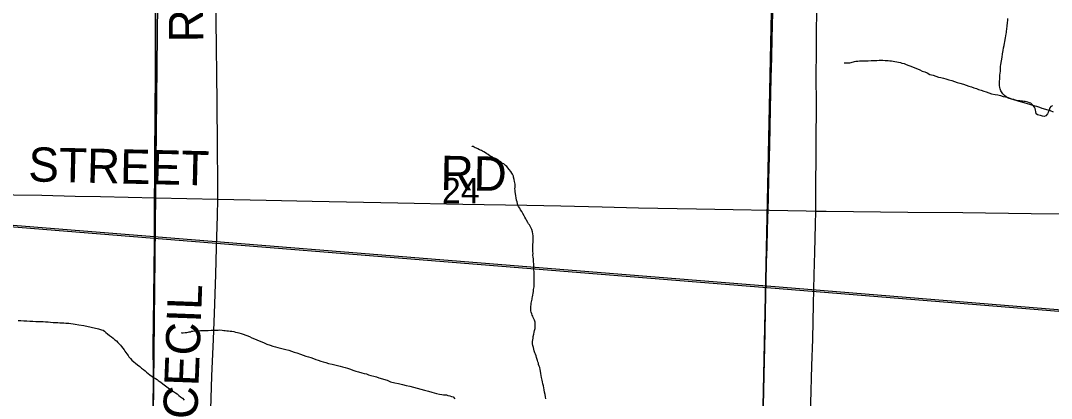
# Model space of a CAD drawing. Extents: x 2.4 to 73.1, y 4.5 to 25.6.
# Drawn here: x 42.482 to 43.336, y 22.728 to 23.041 of the extents above; entities that cross this region are included whole.
import ezdxf

# ---------------------------------------------------------------- set-up
doc = ezdxf.new("R2010")
doc.units = 0
for name, color, linetype in [('GM_X_County_Road', 7, 'Continuous'), ('GM_X_County_Road_Text', 7, 'Continuous'), ('GM_X_Interchange_Ramps', 7, 'Continuous'), ('GM_X_Minor_River', 7, 'Continuous'), ('GM_X_Rail_Line', 7, 'Continuous'), ('GM_X_Section', 7, 'Continuous'), ('GM_X_Section_Text', 7, 'Continuous'), ('GM_X_Township', 7, 'Continuous'), ('GM_X_Township_Road', 7, 'Continuous'), ('GM_X_Township_Road_Text', 7, 'Continuous')]:
    doc.layers.add(name, color=color, linetype=linetype)

msp = doc.modelspace()

# ---------------------------------------------------------------- linework, layer by layer
at = {"layer": 'GM_X_County_Road'}
for points in [[(43.10531, 23.03876), (43.1058, 23.05943), (43.10625, 23.08211), (43.10669, 23.10044), (43.10706, 23.1138), (43.10731, 23.12654), (43.10738, 23.13462), (43.10746, 23.14146), (43.10757, 23.15389), (43.1076, 23.15736)], [(43.09789, 22.72172), (43.09834, 22.7472), (43.09885, 22.7705), (43.09916, 22.78262), (43.09948, 22.80065), (43.09958, 22.81371), (43.09966, 22.81766), (43.09967, 22.82084), (43.09974, 22.82489), (43.09998, 22.83014), (43.10029, 22.84101), (43.10069, 22.85343), (43.10109, 22.86803), (43.10183, 22.89382), (43.10228, 22.90997), (43.1029, 22.93763), (43.10353, 22.96808), (43.1042, 22.99387), (43.10453, 23.01065), (43.10505, 23.0268), (43.10526, 23.03675), (43.10531, 23.03876)], [(42.12836, 22.90514), (42.13898, 22.90472), (42.17379, 22.90397), (42.20393, 22.9033), (42.22786, 22.90273), (42.25583, 22.90207), (42.28348, 22.90141), (42.31332, 22.90073), (42.34688, 22.90002), (42.38138, 22.89922), (42.40375, 22.89864), (42.43607, 22.89792), (42.47646, 22.8969), (42.49946, 22.89648), (42.52712, 22.89588), (42.54825, 22.89537), (42.59393, 22.89437), (42.64548, 22.89328)], [(42.64548, 22.89328), (42.68561, 22.89234), (42.72353, 22.8916), (42.7947, 22.8903), (42.84846, 22.88915), (42.90161, 22.88817), (42.92989, 22.88763), (42.96408, 22.8869), (42.99421, 22.88621), (43.04208, 22.88531), (43.13314, 22.88351), (43.14102, 22.88342)], [(43.14102, 22.88342), (43.14961, 22.88333), (43.21737, 22.8826), (43.26306, 22.88209), (43.31964, 22.88148), (43.36191, 22.88099), (43.39517, 22.88055), (43.42034, 22.88019), (43.47132, 22.87935), (43.49898, 22.87879), (43.53067, 22.87796), (43.56082, 22.87738), (43.61366, 22.87642), (43.63354, 22.876), (43.6388, 22.87604), (43.64273, 22.87639), (43.64574, 22.8768)]]:
    msp.add_lwpolyline(points, dxfattribs=at)
at = {"layer": 'GM_X_Interchange_Ramps'}
msp.add_lwpolyline([(43.09777, 22.722), (43.09822, 22.74748), (43.09873, 22.77078), (43.09904, 22.7829), (43.09936, 22.80092), (43.09946, 22.81398), (43.09954, 22.81793), (43.09955, 22.82112), (43.09962, 22.82517), (43.09987, 22.83041), (43.10017, 22.84128), (43.10057, 22.85371), (43.10097, 22.86831), (43.10172, 22.89409), (43.10216, 22.91025), (43.10279, 22.93791), (43.10342, 22.96836), (43.10408, 22.99414), (43.10441, 23.01092), (43.10494, 23.02707), (43.10515, 23.03702), (43.10568, 23.0597)], dxfattribs=at)
at = {"layer": 'GM_X_Minor_River'}
for points in [[(43.2962, 22.98055), (43.29509, 22.98227), (43.29453, 22.98323), (43.29399, 22.98476), (43.29362, 22.98591), (43.29346, 22.98743), (43.2933, 22.98914), (43.29333, 22.99104), (43.29354, 22.99275), (43.29376, 22.99426), (43.29379, 22.99616), (43.294, 22.99787), (43.29422, 22.99939), (43.29424, 23.00053), (43.29426, 23.00204), (43.29428, 23.00337), (43.2945, 23.00489), (43.29555, 23.01114), (43.29597, 23.0138), (43.29639, 23.01664), (43.29681, 23.01872), (43.29722, 23.0208), (43.29763, 23.02251), (43.29784, 23.02383), (43.29806, 23.02554), (43.29846, 23.02705), (43.29867, 23.02857), (43.29889, 23.03028), (43.2991, 23.0316), (43.29931, 23.03274), (43.29933, 23.03388), (43.29953, 23.03483), (43.29975, 23.03634), (43.29977, 23.03767), (43.29998, 23.03881), (43.3, 23.03995), (43.3002, 23.04108), (43.30042, 23.04298)], [(43.16461, 23.00643), (43.16518, 23.00623), (43.16632, 23.00622), (43.16785, 23.00638), (43.16918, 23.00636), (43.17032, 23.00672), (43.17128, 23.0069), (43.17223, 23.00707), (43.17319, 23.00744), (43.17433, 23.00761), (43.17605, 23.00777), (43.17738, 23.00794), (43.1789, 23.00792), (43.18062, 23.00808), (43.18252, 23.00805), (43.18461, 23.00802), (43.18708, 23.00816), (43.18956, 23.00832), (43.19165, 23.00828), (43.19355, 23.00844), (43.19526, 23.00841), (43.19679, 23.00858), (43.19869, 23.00836), (43.20002, 23.00815), (43.20116, 23.00813), (43.20248, 23.00792), (43.20382, 23.0079), (43.20514, 23.00769), (43.20666, 23.00747), (43.20818, 23.00726), (43.20969, 23.00686), (43.21121, 23.00645), (43.21253, 23.00605), (43.21443, 23.00564), (43.21594, 23.00505), (43.22124, 23.00306), (43.22331, 23.00208), (43.22539, 23.00128), (43.22728, 23.00049), (43.22936, 22.99951), (43.23144, 22.99872), (43.23333, 22.99793), (43.23559, 22.99675), (43.23843, 22.99595), (43.2407, 22.99515), (43.24278, 22.99455), (43.24487, 22.99413), (43.24695, 22.99353), (43.24903, 22.99293), (43.25131, 22.99232), (43.25377, 22.99171), (43.25604, 22.99092), (43.25831, 22.99012), (43.26058, 22.98951), (43.26361, 22.98852), (43.26569, 22.98772), (43.26796, 22.98693), (43.27023, 22.98632), (43.27212, 22.98572), (43.27421, 22.98493), (43.27609, 22.98414), (43.27818, 22.98353), (43.28026, 22.98274), (43.28234, 22.98214), (43.28461, 22.98153), (43.28669, 22.98074), (43.28973, 22.98012), (43.292, 22.9797), (43.29427, 22.9791), (43.29636, 22.97849), (43.29844, 22.97808), (43.30052, 22.97748), (43.30261, 22.97687), (43.30488, 22.97608), (43.30696, 22.97528), (43.30942, 22.97448), (43.3115, 22.97388), (43.31434, 22.97308), (43.31623, 22.97248), (43.31813, 22.97206), (43.31983, 22.97147), (43.32191, 22.97086), (43.32418, 22.97026), (43.32646, 22.96965), (43.32854, 22.96886), (43.33535, 22.96685), (43.338, 22.96567)], [(43.33732, 22.97076), (43.33598, 22.97022), (43.3352, 22.9689), (43.33441, 22.96701), (43.33401, 22.96607), (43.33381, 22.96512), (43.33303, 22.96399), (43.33167, 22.9625), (43.33052, 22.96176), (43.329, 22.96197), (43.3273, 22.96257), (43.32597, 22.96278), (43.32484, 22.96318), (43.32371, 22.96395), (43.32336, 22.96586), (43.32319, 22.96719), (43.32283, 22.96853), (43.32228, 22.96968), (43.32134, 22.97083), (43.32022, 22.97199), (43.31928, 22.97276), (43.31834, 22.97316), (43.31683, 22.97375), (43.31474, 22.97417), (43.3136, 22.97419), (43.31246, 22.97439), (43.31132, 22.9746), (43.31019, 22.97481), (43.30886, 22.97483), (43.30753, 22.97504), (43.3062, 22.97526), (43.30525, 22.97565), (43.30431, 22.97586), (43.30336, 22.97606), (43.30147, 22.97666), (43.30052, 22.97706), (43.29883, 22.97803), (43.29751, 22.97919), (43.2962, 22.98055)], [(42.9077, 22.82641), (42.90773, 22.82831), (42.90756, 22.83002), (42.90759, 22.83154), (42.90761, 22.83306), (42.90744, 22.83459), (42.90746, 22.83591), (42.90731, 22.83801), (42.90733, 22.83953), (42.90717, 22.84124), (42.907, 22.84257), (42.90702, 22.8439), (42.90685, 22.84523), (42.90668, 22.84676), (42.90671, 22.84828), (42.90654, 22.8498), (42.90656, 22.85132), (42.90659, 22.85284), (42.90661, 22.85417), (42.90664, 22.85588), (42.90685, 22.85739), (42.90688, 22.85911), (42.90675, 22.86291), (42.90658, 22.86462), (42.90623, 22.86614), (42.90569, 22.86805), (42.90476, 22.86978), (42.90421, 22.87093), (42.90365, 22.87189), (42.90291, 22.87285), (42.90235, 22.874), (42.90124, 22.87591), (42.90069, 22.87706), (42.89995, 22.87821), (42.8994, 22.87955), (42.89829, 22.88147), (42.89736, 22.88301), (42.89643, 22.88454), (42.89569, 22.88588), (42.89477, 22.88723), (42.89421, 22.88838), (42.89385, 22.88971), (42.89349, 22.89105), (42.89313, 22.89238), (42.89278, 22.89429), (42.89243, 22.896), (42.89208, 22.89791), (42.89191, 22.89943), (42.89193, 22.90076), (42.89176, 22.90191), (42.89178, 22.90323), (42.8918, 22.90456), (42.89182, 22.9057), (42.89165, 22.90685), (42.89147, 22.9078), (42.89112, 22.90952), (42.89058, 22.91142), (42.89041, 22.91238), (42.88967, 22.91391), (42.88911, 22.91487), (42.88818, 22.91621), (42.88707, 22.91775), (42.88501, 22.92025), (42.88389, 22.92122), (42.88239, 22.92257), (42.88144, 22.92297), (42.87994, 22.92413), (42.87881, 22.92472), (42.87767, 22.92531), (42.87673, 22.92589), (42.87485, 22.92687), (42.87372, 22.92765), (42.87278, 22.92824), (42.87108, 22.92902), (42.86939, 22.93038), (42.86844, 22.93096), (42.86732, 22.93174), (42.866, 22.93252), (42.86487, 22.93311), (42.86392, 22.93351), (42.86241, 22.9341), (42.8609, 22.93489), (42.85996, 22.93547), (42.85882, 22.93587), (42.85713, 22.93685), (42.85637, 22.93705), (42.85637, 22.93724)], [(42.91737, 22.72765), (42.91701, 22.72936), (42.91666, 22.73127), (42.91631, 22.73317), (42.91596, 22.73508), (42.91561, 22.73679), (42.91526, 22.73851), (42.9149, 22.74003), (42.91455, 22.74175), (42.91419, 22.74328), (42.91384, 22.74537), (42.91349, 22.74709), (42.91314, 22.7488), (42.91278, 22.75052), (42.91261, 22.75204), (42.91226, 22.75357), (42.9119, 22.7549), (42.91135, 22.75624), (42.91117, 22.7572), (42.91081, 22.75834), (42.91045, 22.75949), (42.91008, 22.76044), (42.90954, 22.76197), (42.90918, 22.76331), (42.90863, 22.76465), (42.90827, 22.76598), (42.90772, 22.76751), (42.90736, 22.76885), (42.90701, 22.77037), (42.90665, 22.7719), (42.90629, 22.77323), (42.90632, 22.77513), (42.90653, 22.77665), (42.90674, 22.77798), (42.90696, 22.77949), (42.90737, 22.7812), (42.90777, 22.7829), (42.90799, 22.78442), (42.90839, 22.78593), (42.9086, 22.78726), (42.90862, 22.7884), (42.90848, 22.79125), (42.90793, 22.79297), (42.90738, 22.79412), (42.90683, 22.79526), (42.90646, 22.79622), (42.9061, 22.79718), (42.90573, 22.79813), (42.90518, 22.79966), (42.90501, 22.80061), (42.90483, 22.80157), (42.90485, 22.80271), (42.90488, 22.80442), (42.90509, 22.80574), (42.9053, 22.80707), (42.90551, 22.80821), (42.90572, 22.80934), (42.90592, 22.81029), (42.90613, 22.81124), (42.90633, 22.81237), (42.90654, 22.8137), (42.90676, 22.81522), (42.90697, 22.81673), (42.90719, 22.81844), (42.9076, 22.82052), (42.90763, 22.82204), (42.90765, 22.82337), (42.90767, 22.8247), (42.9077, 22.82641)], [(42.47982, 22.79272), (42.4821, 22.79269), (42.48457, 22.79246), (42.48704, 22.79242), (42.4897, 22.79219), (42.49217, 22.79215), (42.49445, 22.79192), (42.49654, 22.79189), (42.49901, 22.79185), (42.50072, 22.79182), (42.50262, 22.7916), (42.50471, 22.79157), (42.5068, 22.79135), (42.50889, 22.79112), (42.51079, 22.79109), (42.51269, 22.79087), (42.51459, 22.79065), (42.5163, 22.79062), (42.51782, 22.7906), (42.51934, 22.79039), (42.522, 22.79034), (42.52713, 22.78969), (42.53035, 22.78907), (42.53433, 22.78844), (42.54646, 22.78578), (42.54911, 22.78497), (42.55044, 22.78457), (42.55138, 22.7838), (42.5525, 22.78283), (42.554, 22.78148), (42.55551, 22.78031), (42.5572, 22.77915), (42.5587, 22.77798), (42.56001, 22.77663), (42.56133, 22.77585), (42.56245, 22.7745), (42.56377, 22.77334), (42.5647, 22.77219), (42.56563, 22.77103), (42.56656, 22.76969), (42.56768, 22.76834), (42.56842, 22.76719), (42.56917, 22.76623), (42.56991, 22.76507), (42.57103, 22.76354), (42.57178, 22.76257), (42.57308, 22.76103), (42.57421, 22.75988), (42.57571, 22.75852), (42.57721, 22.75717), (42.5789, 22.75581), (42.58078, 22.75445), (42.58228, 22.7531), (42.58378, 22.75212), (42.5851, 22.75096), (42.58641, 22.7498), (42.58773, 22.74883), (42.58904, 22.74748), (42.59111, 22.74631), (42.59224, 22.74534), (42.59374, 22.74456), (42.59506, 22.74378), (42.596, 22.743), (42.59694, 22.74242), (42.59826, 22.74163), (42.59995, 22.74009), (42.60089, 22.73931), (42.6054, 22.73601), (42.6071, 22.73503), (42.6086, 22.73368), (42.6103, 22.7327), (42.61161, 22.73173), (42.61312, 22.73057), (42.61462, 22.72941)], [(42.61506, 22.78269), (42.61562, 22.78249), (42.61676, 22.78247), (42.61829, 22.78264), (42.61962, 22.78262), (42.62077, 22.78298), (42.62172, 22.78315), (42.62267, 22.78333), (42.62363, 22.78369), (42.62478, 22.78386), (42.62649, 22.78403), (42.62782, 22.7842), (42.62934, 22.78417), (42.63106, 22.78433), (42.63296, 22.7843), (42.63505, 22.78427), (42.63753, 22.78442), (42.64, 22.78457), (42.64209, 22.78454), (42.644, 22.7847), (42.64571, 22.78467), (42.64723, 22.78484), (42.64913, 22.78462), (42.65046, 22.7844), (42.6516, 22.78439), (42.65293, 22.78417), (42.65426, 22.78415), (42.65559, 22.78394), (42.6571, 22.78373), (42.65862, 22.78351), (42.66014, 22.78311), (42.66165, 22.78271), (42.66298, 22.78231), (42.66487, 22.78189), (42.66639, 22.7813), (42.67168, 22.77932), (42.67376, 22.77833), (42.67584, 22.77754), (42.67773, 22.77675), (42.6798, 22.77577), (42.68188, 22.77497), (42.68377, 22.77418), (42.68604, 22.77301), (42.68888, 22.7722), (42.69115, 22.77141), (42.69323, 22.7708), (42.69531, 22.77039), (42.6974, 22.76979), (42.69948, 22.76918), (42.70175, 22.76858), (42.70421, 22.76797), (42.70648, 22.76717), (42.70875, 22.76638), (42.71103, 22.76577), (42.71405, 22.76477), (42.71613, 22.76398), (42.7184, 22.76318), (42.72068, 22.76257), (42.72257, 22.76197), (42.72465, 22.76118), (42.72654, 22.76039), (42.72862, 22.75979), (42.7307, 22.75899), (42.73278, 22.75839), (42.73506, 22.75778), (42.73714, 22.75699), (42.74017, 22.75637), (42.74244, 22.75596), (42.74472, 22.75535), (42.7468, 22.75475), (42.74889, 22.75433), (42.75097, 22.75373), (42.75305, 22.75313), (42.75532, 22.75233), (42.7574, 22.75154), (42.75986, 22.75074), (42.76194, 22.75014), (42.76478, 22.74933), (42.76667, 22.74873), (42.76857, 22.74832), (42.77027, 22.74772), (42.77235, 22.74712), (42.77463, 22.74651), (42.7769, 22.74591), (42.77898, 22.74511), (42.7858, 22.7431), (42.78844, 22.74192), (42.79223, 22.7411), (42.79526, 22.74029), (42.79848, 22.73967), (42.80151, 22.73886), (42.80455, 22.73824), (42.80758, 22.73744), (42.81061, 22.73663), (42.81364, 22.73582), (42.81686, 22.73501), (42.82008, 22.73401), (42.82292, 22.7332), (42.82671, 22.73219), (42.82917, 22.73158), (42.83107, 22.73136)], [(42.61462, 22.72941), (42.61612, 22.72824), (42.61762, 22.7267)], [(42.83107, 22.73136), (42.83239, 22.73115), (42.83353, 22.73094), (42.83505, 22.73092), (42.83619, 22.73052), (42.8377, 22.73012), (42.83922, 22.72971), (42.84054, 22.72931), (42.84185, 22.72777)]]:
    msp.add_lwpolyline(points, dxfattribs=at)
at = {"layer": 'GM_X_Rail_Line'}
for points in [[(41.95853, 22.91363), (42.09359, 22.90244), (42.59276, 22.86221), (43.10059, 22.82138), (43.5965, 22.78107)], [(41.95853, 22.91238), (42.09349, 22.9012), (42.59266, 22.86098), (43.10049, 22.82014), (43.59444, 22.77983)]]:
    msp.add_lwpolyline(points, dxfattribs=at)
at = {"layer": 'GM_X_Section'}
for points in [[(42.09037, 23.17156), (42.59653, 23.16132), (42.59116, 22.66092), (42.09483, 22.66998)], [(42.59653, 23.16132), (43.10673, 23.15344), (43.09612, 22.6562), (43.09608, 22.65449), (42.59116, 22.66092)], [(43.10708, 23.16045), (43.60452, 23.14206), (43.59269, 22.64124), (43.09612, 22.6562), (43.10673, 23.15344)]]:
    msp.add_lwpolyline(points, close=True, dxfattribs=at)
at = {"layer": 'GM_X_Township'}
msp.add_lwpolyline([(43.09777, 22.722), (43.09822, 22.74748), (43.09873, 22.77078), (43.09904, 22.7829), (43.09936, 22.80092), (43.09946, 22.81398), (43.09954, 22.81793), (43.09955, 22.82112), (43.09962, 22.82517), (43.09987, 22.83041), (43.10017, 22.84128), (43.10057, 22.85371), (43.10097, 22.86831), (43.10172, 22.89409), (43.10216, 22.91025), (43.10279, 22.93791), (43.10342, 22.96836), (43.10408, 22.99414), (43.10441, 23.01092), (43.10494, 23.02707), (43.10515, 23.03702), (43.10568, 23.0597)], dxfattribs=at)
at = {"layer": 'GM_X_Township_Road'}
for points in [[(43.14102, 22.88342), (43.14113, 22.89434), (43.14129, 22.93941), (43.14157, 22.97298), (43.14145, 22.99442), (43.14162, 23.01649), (43.14182, 23.03358), (43.14218, 23.06062), (43.14244, 23.07895), (43.1425, 23.09014), (43.14263, 23.11717), (43.14272, 23.13457), (43.14274, 23.15198), (43.14295, 23.18772), (43.1432, 23.22253), (43.14329, 23.24274), (43.14347, 23.27133), (43.14383, 23.3192), (43.14437, 23.35338), (43.14467, 23.37389), (43.14452, 23.38307)], [(42.59147, 22.65968), (42.59157, 22.67059), (42.59173, 22.71566), (42.59201, 22.74923), (42.5919, 22.77068), (42.59206, 22.79274), (42.59227, 22.80984), (42.59263, 22.83688), (42.59288, 22.85521), (42.59294, 22.86639), (42.59308, 22.89342), (42.59317, 22.91083), (42.59319, 22.92823), (42.5934, 22.96398), (42.59364, 22.99879), (42.59373, 23.01899), (42.59391, 23.04759), (42.59427, 23.09545), (42.59482, 23.12964), (42.59512, 23.15015), (42.59497, 23.15933)], [(42.64548, 22.89328), (42.64531, 22.90498), (42.64514, 22.93853), (42.64487, 22.97209), (42.64463, 22.99819), (42.6444, 23.01776), (42.64411, 23.04292), (42.64388, 23.07058), (42.64374, 23.09015), (42.64345, 23.11774)], [(42.12836, 22.90514), (42.13898, 22.90472), (42.17379, 22.90397), (42.20393, 22.9033), (42.22786, 22.90273), (42.25583, 22.90207), (42.28348, 22.90141), (42.31332, 22.90073), (42.34688, 22.90002), (42.38138, 22.89922), (42.40375, 22.89864), (42.43607, 22.89792), (42.47646, 22.8969), (42.49946, 22.89648), (42.52712, 22.89588), (42.54825, 22.89537), (42.59393, 22.89437), (42.64548, 22.89328)], [(42.62854, 22.39452), (42.62862, 22.39758), (42.62908, 22.41342), (42.63003, 22.44075), (42.63157, 22.48268), (42.63308, 22.5271), (42.6342, 22.5653), (42.63502, 22.58705), (42.6359, 22.61158), (42.63658, 22.6296), (42.63777, 22.66376), (42.63847, 22.68271), (42.63921, 22.706), (42.63965, 22.71905), (42.64059, 22.74638), (42.64175, 22.77713), (42.64261, 22.79855), (42.64371, 22.83086), (42.64447, 22.85322), (42.6453, 22.87932), (42.64548, 22.89328)], [(42.64548, 22.89328), (42.68561, 22.89234), (42.72353, 22.8916), (42.7947, 22.8903), (42.84846, 22.88915), (42.90161, 22.88817), (42.92989, 22.88763), (42.96408, 22.8869), (42.99421, 22.88621), (43.04208, 22.88531), (43.13314, 22.88351), (43.14102, 22.88342)], [(43.12923, 22.38405), (43.12954, 22.39718), (43.13012, 22.42048), (43.131, 22.45559), (43.13178, 22.49009), (43.1322, 22.50997), (43.13279, 22.54229), (43.13339, 22.56964), (43.13442, 22.6063), (43.1348, 22.62059), (43.13553, 22.65228), (43.13632, 22.68584), (43.13712, 22.72407), (43.13791, 22.75514), (43.13855, 22.7772), (43.1392, 22.8061), (43.13983, 22.83064), (43.14029, 22.84928), (43.14092, 22.87227), (43.14102, 22.88342)], [(43.14102, 22.88342), (43.14961, 22.88333), (43.21737, 22.8826), (43.26306, 22.88209), (43.31964, 22.88148), (43.36191, 22.88099), (43.39517, 22.88055), (43.42034, 22.88019), (43.47132, 22.87935), (43.49898, 22.87879), (43.53067, 22.87796), (43.56082, 22.87738), (43.61366, 22.87642), (43.63354, 22.876), (43.6388, 22.87604), (43.64273, 22.87639), (43.64574, 22.8768)]]:
    msp.add_lwpolyline(points, dxfattribs=at)

# ---------------------------------------------------------------- texts
at = {"layer": 'GM_X_County_Road_Text'}
for s, rotation, p in [('STREET', 358.68953, (42.48815, 22.90803)), ('RD', 359.01344, (42.82983, 22.90093))]:
    msp.add_text(s, height=0.028409, rotation=rotation, dxfattribs=at).set_placement(p)
at = {"layer": 'GM_X_Section_Text'}
msp.add_text('24', height=0.020928, rotation=0.00001, dxfattribs=at).set_placement((42.83124, 22.88995))
at = {"layer": 'GM_X_Township_Road_Text'}
for s, rotation, p in [('RD', 90.49412, (42.63338, 23.02341)), ('CECIL', 87.86584, (42.62837, 22.71051))]:
    msp.add_text(s, height=0.028409, rotation=rotation, dxfattribs=at).set_placement(p)

doc.saveas('drawing.dxf')
